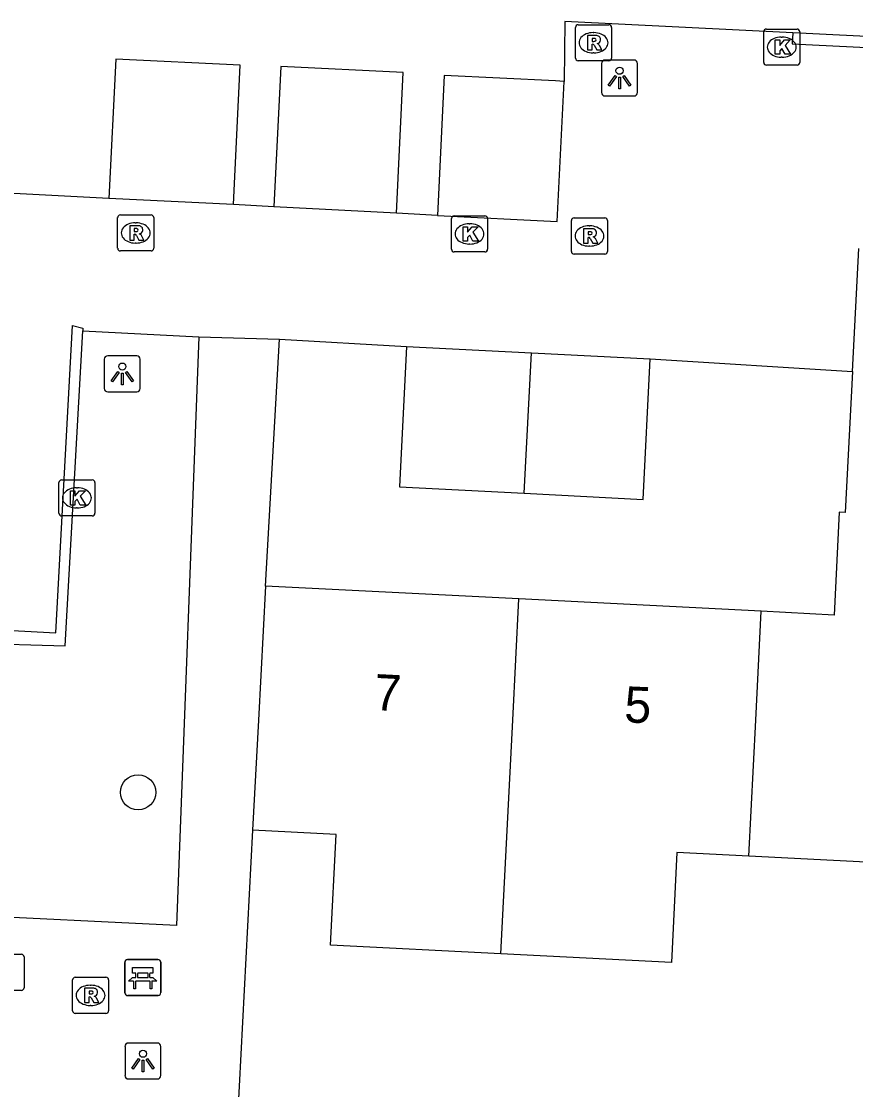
# Model space of a CAD drawing. Extents: x 162990 to 165007, y 383433 to 384336.
# Drawn here: x 164823.07 to 164846.21, y 383739.75 to 383769.38 of the extents above; entities that cross this region are included whole.
import ezdxf

# ---------------------------------------------------------------- set-up
doc = ezdxf.new("R2010")
doc.units = 0
for name, color, linetype in [('IMGEO_Bank', 7, 'Continuous'), ('IMGEO_Boom', 7, 'Continuous'), ('IMGEO_Groenvoorziening', 7, 'Continuous'), ('IMGEO_Kolk', 7, 'Continuous'), ('IMGEO_Lichtpunt', 7, 'Continuous'), ('IMGEO_Muur', 7, 'Continuous'), ('IMGEO_Pand', 7, 'Continuous'), ('IMGEO_Pand_nummerreeks', 7, 'Continuous'), ('IMGEO_Rioolput', 7, 'Continuous'), ('IMGEO_Voetpad_open', 7, 'Continuous')]:
    doc.layers.add(name, color=color, linetype=linetype)

msp = doc.modelspace()

# ---------------------------------------------------------------- linework, layer by layer
at = {"layer": 'IMGEO_Bank'}
for p, q in [((164825.938, 383742.434), (164825.938, 383743.275)), ((164825.938, 383743.275), (164825.938, 383742.434)), ((164826.013, 383743.359), (164826.854, 383743.359)), ((164826.854, 383743.359), (164826.013, 383743.359)), ((164826.938, 383743.284), (164826.938, 383742.443)), ((164826.938, 383742.443), (164826.938, 383743.284)), ((164826.247, 383742.865), (164826.247, 383742.971)), ((164826.291, 383742.971), (164826.291, 383742.865)), ((164826.579, 383742.977), (164826.297, 383742.977)), ((164826.297, 383742.859), (164826.579, 383742.859)), ((164826.585, 383742.865), (164826.585, 383742.971)), ((164826.629, 383742.971), (164826.629, 383742.865)), ((164826.635, 383742.757), (164826.242, 383742.757)), ((164826.863, 383742.359), (164826.022, 383742.359)), ((164826.022, 383742.359), (164826.863, 383742.359))]:
    msp.add_line(p, q, dxfattribs=at)
for points in [[(164826.241, 383742.977), (164826.155, 383742.977), (164826.155, 383743.138), (164826.718, 383743.138), (164826.718, 383742.977), (164826.635, 383742.977)], [(164826.185, 383742.757), (164826.043, 383742.757), (164826.155, 383742.859), (164826.241, 383742.859)], [(164826.635, 383742.859), (164826.718, 383742.859), (164826.83, 383742.757), (164826.691, 383742.757)], [(164826.235, 383742.75), (164826.235, 383742.543), (164826.192, 383742.543), (164826.192, 383742.75)], [(164826.685, 383742.75), (164826.685, 383742.543), (164826.641, 383742.543), (164826.641, 383742.75)]]:
    msp.add_lwpolyline(points, dxfattribs=at)
for centre, radius, start, end in [((164826.016, 383743.281), 0.0779, 92.4484, 184.2845), ((164826.016, 383743.281), 0.0779, 92.4484, 184.2845), ((164826.86, 383743.281), 0.0779, 2.4484, 94.2845), ((164826.86, 383743.281), 0.0779, 2.4484, 94.2845), ((164826.24, 383742.97), 0.00671, 2.8957, 87.1043), ((164826.24, 383742.866), 0.00671, 272.8957, 357.1043), ((164826.297, 383742.97), 0.00671, 92.8957, 177.1043), ((164826.297, 383742.866), 0.00671, 182.8957, 267.1043), ((164826.579, 383742.97), 0.00671, 2.8957, 87.1043), ((164826.579, 383742.866), 0.00671, 272.8957, 357.1043), ((164826.636, 383742.97), 0.00671, 92.8957, 177.1043), ((164826.636, 383742.866), 0.00671, 182.8957, 267.1043), ((164826.185, 383742.75), 0.00671, 2.8957, 87.1043), ((164826.242, 383742.75), 0.00671, 92.8957, 177.1043), ((164826.634, 383742.75), 0.00671, 2.8957, 87.1043), ((164826.691, 383742.75), 0.00671, 92.8957, 177.1043), ((164826.016, 383742.437), 0.0779, 182.4484, 274.2845), ((164826.016, 383742.437), 0.0779, 182.4484, 274.2845), ((164826.86, 383742.437), 0.0779, 272.4484, 4.2845), ((164826.86, 383742.437), 0.0779, 272.4484, 4.2845)]:
    msp.add_arc(centre, radius, start, end, dxfattribs=at)
at = {"layer": 'IMGEO_Boom'}
msp.add_circle((164826.309, 383747.997), 0.489, dxfattribs=at)
at = {"layer": 'IMGEO_Groenvoorziening'}
msp.add_lwpolyline([(164860.431, 383768.272), (164844.467, 383769.067)], dxfattribs=at)
at = {"layer": 'IMGEO_Kolk'}
for p, q in [((164843.736, 383769.168), (164844.588, 383769.168)), ((164843.661, 383768.242), (164843.661, 383769.094)), ((164844.149, 383768.948), (164844.174, 383768.948)), ((164844.662, 383769.094), (164844.662, 383768.242)), ((164844.172, 383768.388), (164844.147, 383768.388)), ((164844.588, 383768.168), (164843.736, 383768.168)), ((164835.001, 383763.06), (164835.001, 383763.912)), ((164835.076, 383763.986), (164835.928, 383763.986)), ((164836.002, 383763.912), (164836.002, 383763.06)), ((164835.489, 383763.766), (164835.514, 383763.766)), ((164835.928, 383762.986), (164835.076, 383762.986)), ((164835.512, 383763.206), (164835.487, 383763.206)), ((164824.111, 383755.738), (164824.111, 383756.59)), ((164824.186, 383756.664), (164825.038, 383756.664)), ((164824.599, 383756.444), (164824.624, 383756.444)), ((164825.112, 383756.59), (164825.112, 383755.738)), ((164824.622, 383755.884), (164824.597, 383755.884)), ((164825.038, 383755.664), (164824.186, 383755.664)), ((164822.218, 383743.504), (164823.07, 383743.504)), ((164823.144, 383743.43), (164823.144, 383742.578)), ((164823.07, 383742.504), (164822.218, 383742.504))]:
    msp.add_line(p, q, dxfattribs=at)
for points in [[(164843.736, 383769.168), (164844.588, 383769.168)], [(164843.661, 383768.242), (164843.661, 383769.094)], [(164843.982, 383768.868), (164844.105, 383768.868), (164844.105, 383768.717), (164844.235, 383768.868), (164844.399, 383768.868), (164844.253, 383768.717), (164844.406, 383768.468), (164844.254, 383768.468), (164844.169, 383768.632), (164844.105, 383768.565), (164844.105, 383768.468), (164843.982, 383768.468), (164843.982, 383768.868)], [(164844.662, 383769.094), (164844.662, 383768.242)], [(164844.588, 383768.168), (164843.736, 383768.168)], [(164835.001, 383763.06), (164835.001, 383763.912)], [(164835.076, 383763.986), (164835.928, 383763.986)], [(164836.002, 383763.912), (164836.002, 383763.06)], [(164835.322, 383763.686), (164835.445, 383763.686), (164835.445, 383763.535), (164835.575, 383763.686), (164835.739, 383763.686), (164835.593, 383763.535), (164835.746, 383763.286), (164835.594, 383763.286), (164835.509, 383763.45), (164835.445, 383763.383), (164835.445, 383763.286), (164835.322, 383763.286), (164835.322, 383763.686)], [(164835.928, 383762.986), (164835.076, 383762.986)], [(164824.111, 383755.738), (164824.111, 383756.59)], [(164824.186, 383756.664), (164825.038, 383756.664)], [(164825.112, 383756.59), (164825.112, 383755.738)], [(164824.432, 383756.364), (164824.555, 383756.364), (164824.555, 383756.213), (164824.685, 383756.364), (164824.849, 383756.364), (164824.703, 383756.213), (164824.856, 383755.964), (164824.704, 383755.964), (164824.619, 383756.128), (164824.555, 383756.061), (164824.555, 383755.964), (164824.432, 383755.964), (164824.432, 383756.364)], [(164825.038, 383755.664), (164824.186, 383755.664)], [(164822.218, 383743.504), (164823.07, 383743.504)], [(164823.144, 383743.43), (164823.144, 383742.578)], [(164823.07, 383742.504), (164822.218, 383742.504)]]:
    msp.add_lwpolyline(points, dxfattribs=at)
for centre, start, end in [((164843.738, 383769.092), 91.552, 178.448), ((164843.738, 383769.092), 91.552, 178.448), ((164844.586, 383769.092), 1.552, 88.448), ((164844.586, 383769.092), 1.552, 88.448), ((164843.738, 383768.244), 181.552, 268.448), ((164843.738, 383768.244), 181.552, 268.448), ((164844.586, 383768.244), 271.552, 358.448), ((164844.586, 383768.244), 271.552, 358.448), ((164835.078, 383763.91), 91.552, 178.448), ((164835.078, 383763.91), 91.552, 178.448), ((164835.926, 383763.91), 1.552, 88.448), ((164835.926, 383763.91), 1.552, 88.448), ((164835.078, 383763.062), 181.552, 268.448), ((164835.078, 383763.062), 181.552, 268.448), ((164835.926, 383763.062), 271.552, 358.448), ((164835.926, 383763.062), 271.552, 358.448), ((164824.188, 383756.588), 91.552, 178.448), ((164824.188, 383756.588), 91.552, 178.448), ((164825.036, 383756.588), 1.552, 88.448), ((164825.036, 383756.588), 1.552, 88.448), ((164824.188, 383755.74), 181.552, 268.448), ((164824.188, 383755.74), 181.552, 268.448), ((164825.036, 383755.74), 271.552, 358.448), ((164825.036, 383755.74), 271.552, 358.448), ((164823.068, 383743.428), 1.552, 88.448), ((164823.068, 383743.428), 1.552, 88.448), ((164823.068, 383742.58), 271.552, 358.448), ((164823.068, 383742.58), 271.552, 358.448)]:
    msp.add_arc(centre, 0.0765, start, end, dxfattribs=at)
for centre, major_axis, ratio, start_param, end_param in [((164844.148, 383768.668), (-0.387, 0.002), 0.722429, 4.712389, 7.853982), ((164844.173, 383768.668), (-0.39, 0.002), 0.717154, 1.570796, 4.712389), ((164835.488, 383763.486), (-0.387, 0.002), 0.722429, 4.712389, 7.853982), ((164835.513, 383763.486), (-0.39, 0.002), 0.717154, 1.570796, 4.712389), ((164824.598, 383756.164), (-0.387, 0.002), 0.722429, 4.712389, 7.853982), ((164824.623, 383756.164), (-0.39, 0.002), 0.717154, 1.570796, 4.712389)]:
    msp.add_ellipse(centre, major_axis=major_axis, ratio=ratio, start_param=start_param, end_param=end_param, dxfattribs=at)
at = {"layer": 'IMGEO_Lichtpunt'}
for p, q in [((164840.066, 383768.31), (164839.258, 383768.31)), ((164840.066, 383768.31), (164839.258, 383768.31)), ((164839.164, 383768.215), (164839.164, 383767.408)), ((164839.164, 383768.215), (164839.164, 383767.408)), ((164840.16, 383767.408), (164840.16, 383768.215)), ((164840.16, 383767.408), (164840.16, 383768.215)), ((164839.258, 383767.314), (164840.066, 383767.314)), ((164839.258, 383767.314), (164840.066, 383767.314)), ((164825.371, 383760.008), (164825.371, 383759.201)), ((164825.371, 383760.008), (164825.371, 383759.201)), ((164826.273, 383760.103), (164825.465, 383760.103)), ((164826.273, 383760.103), (164825.465, 383760.103)), ((164826.367, 383759.201), (164826.367, 383760.008)), ((164826.367, 383759.201), (164826.367, 383760.008)), ((164825.465, 383759.107), (164826.273, 383759.107)), ((164825.465, 383759.107), (164826.273, 383759.107)), ((164826.847, 383741.044), (164826.039, 383741.044)), ((164826.847, 383741.044), (164826.039, 383741.044)), ((164825.945, 383740.949), (164825.945, 383740.142)), ((164825.945, 383740.949), (164825.945, 383740.142)), ((164826.941, 383740.142), (164826.941, 383740.949)), ((164826.941, 383740.142), (164826.941, 383740.949)), ((164826.039, 383740.048), (164826.847, 383740.048)), ((164826.039, 383740.048), (164826.847, 383740.048))]:
    msp.add_line(p, q, dxfattribs=at)
for points in [[(164839.538, 383767.879), (164839.577, 383767.851), (164839.389, 383767.589), (164839.351, 383767.616), (164839.538, 383767.879)], [(164839.64, 383767.831), (164839.687, 383767.831), (164839.687, 383767.509), (164839.64, 383767.509), (164839.64, 383767.831)], [(164839.75, 383767.851), (164839.788, 383767.878), (164839.975, 383767.616), (164839.936, 383767.588), (164839.75, 383767.851)], [(164825.745, 383759.672), (164825.784, 383759.644), (164825.596, 383759.382), (164825.558, 383759.409), (164825.745, 383759.672)], [(164825.957, 383759.644), (164825.995, 383759.671), (164826.182, 383759.409), (164826.143, 383759.381), (164825.957, 383759.644)], [(164825.847, 383759.624), (164825.894, 383759.624), (164825.894, 383759.302), (164825.847, 383759.302), (164825.847, 383759.624)], [(164826.319, 383740.613), (164826.358, 383740.585), (164826.17, 383740.323), (164826.132, 383740.35), (164826.319, 383740.613)], [(164826.421, 383740.565), (164826.468, 383740.565), (164826.468, 383740.243), (164826.421, 383740.243), (164826.421, 383740.565)], [(164826.531, 383740.585), (164826.569, 383740.612), (164826.756, 383740.35), (164826.717, 383740.322), (164826.531, 383740.585)]]:
    msp.add_lwpolyline(points, dxfattribs=at)
for centre in [(164839.663, 383768.013), (164825.87, 383759.806), (164826.444, 383740.747)]:
    msp.add_circle(centre, 0.0994, dxfattribs=at)
for centre, start, end in [((164839.258, 383768.215), 90, 180), ((164839.258, 383768.215), 90, 180), ((164840.066, 383768.215), 0, 90), ((164840.066, 383768.215), 0, 90), ((164839.258, 383767.408), 180, 270), ((164839.258, 383767.408), 180, 270), ((164840.066, 383767.408), 270, 0), ((164840.066, 383767.408), 270, 360), ((164825.465, 383760.008), 90, 180), ((164825.465, 383760.008), 90, 180), ((164826.273, 383760.008), 0, 90), ((164826.273, 383760.008), 0, 90), ((164825.465, 383759.201), 180, 270), ((164825.465, 383759.201), 180, 270), ((164826.273, 383759.201), 270, 0), ((164826.273, 383759.201), 270, 360), ((164826.039, 383740.949), 90, 180), ((164826.039, 383740.949), 90, 180), ((164826.847, 383740.949), 0, 90), ((164826.847, 383740.949), 0, 90), ((164826.039, 383740.142), 180, 270), ((164826.039, 383740.142), 180, 270), ((164826.847, 383740.142), 270, 0), ((164826.847, 383740.142), 270, 360)]:
    msp.add_arc(centre, 0.0946, start, end, dxfattribs=at)
at = {"layer": 'IMGEO_Muur'}
for points in [[(164821.436, 383752.563), (164824.024, 383752.425), (164824.487, 383760.949), (164824.776, 383760.874), (164824.772, 383760.798)], [(164821.312, 383744.597), (164821.612, 383750), (164821.73, 383752.139), (164824.287, 383752.057), (164824.772, 383760.798)]]:
    msp.add_lwpolyline(points, dxfattribs=at)
at = {"layer": 'IMGEO_Pand'}
for points in [[(164828.953, 383764.301), (164829.144, 383768.168), (164825.688, 383768.338), (164825.498, 383764.471)], [(164833.473, 383764.066), (164833.665, 383767.965), (164830.268, 383768.133), (164830.076, 383764.233)], [(164838.124, 383767.717), (164837.889, 383767.729), (164834.802, 383767.881), (164834.61, 383763.995)], [(164834.61, 383763.995), (164837.932, 383763.831), (164838.124, 383767.717)], [(164828.953, 383764.301), (164825.498, 383764.471)], [(164833.473, 383764.066), (164830.076, 383764.233)], [(164846.125, 383759.674), (164846.299, 383763.084)], [(164833.756, 383760.368), (164833.557, 383756.469), (164837.021, 383756.292)], [(164833.756, 383760.368), (164837.219, 383760.191)], [(164837.021, 383756.292), (164837.219, 383760.191)], [(164837.021, 383756.292), (164840.316, 383756.124), (164840.515, 383760.023)], [(164837.219, 383760.191), (164840.515, 383760.023)], [(164846.125, 383759.674), (164845.926, 383755.757), (164845.758, 383755.765), (164845.613, 383752.915), (164843.596, 383753.018)], [(164829.842, 383753.719), (164829.647, 383750), (164829.486, 383746.946)], [(164836.871, 383753.361), (164829.842, 383753.719)], [(164836.372, 383743.521), (164836.701, 383750), (164836.871, 383753.361)], [(164843.596, 383753.018), (164836.871, 383753.361)], [(164843.252, 383746.227), (164843.443, 383750), (164843.596, 383753.018)], [(164850.04, 383748.921), (164848.103, 383749.019), (164847.948, 383745.988), (164843.252, 383746.227)], [(164836.372, 383743.521), (164831.647, 383743.762), (164831.803, 383746.824), (164829.486, 383746.946)], [(164843.252, 383746.227), (164841.255, 383746.329), (164841.1, 383743.28), (164836.372, 383743.521)]]:
    msp.add_lwpolyline(points, dxfattribs=at)
at = {"layer": 'IMGEO_Rioolput'}
for p, q in [((164838.441, 383768.363), (164838.441, 383769.215)), ((164838.516, 383769.289), (164839.368, 383769.289)), ((164839.442, 383769.215), (164839.442, 383768.363)), ((164838.929, 383769.069), (164838.954, 383769.069)), ((164839.368, 383768.289), (164838.516, 383768.289)), ((164838.952, 383768.509), (164838.927, 383768.509)), ((164825.741, 383763.087), (164825.741, 383763.939)), ((164825.816, 383764.013), (164826.668, 383764.013)), ((164826.742, 383763.939), (164826.742, 383763.087)), ((164838.328, 383763.003), (164838.328, 383763.855)), ((164838.403, 383763.929), (164839.255, 383763.929)), ((164839.329, 383763.855), (164839.329, 383763.003)), ((164826.229, 383763.793), (164826.254, 383763.793)), ((164838.816, 383763.709), (164838.841, 383763.709)), ((164826.252, 383763.233), (164826.227, 383763.233)), ((164826.668, 383763.013), (164825.816, 383763.013)), ((164839.255, 383762.929), (164838.403, 383762.929)), ((164838.839, 383763.149), (164838.814, 383763.149)), ((164824.489, 383741.94), (164824.489, 383742.792)), ((164824.564, 383742.866), (164825.416, 383742.866)), ((164825.49, 383742.792), (164825.49, 383741.94)), ((164824.977, 383742.646), (164825.002, 383742.646)), ((164825, 383742.086), (164824.975, 383742.086)), ((164825.416, 383741.866), (164824.564, 383741.866))]:
    msp.add_line(p, q, dxfattribs=at)
for points in [[(164838.441, 383768.363), (164838.441, 383769.215)], [(164838.516, 383769.289), (164839.368, 383769.289)], [(164839.442, 383769.215), (164839.442, 383768.363)], [(164839.03, 383768.987), (164838.778, 383768.989), (164838.778, 383768.589)], [(164838.956, 383768.908), (164838.902, 383768.908), (164838.902, 383768.827)], [(164838.778, 383768.589), (164838.902, 383768.589), (164838.902, 383768.751), (164838.913, 383768.751)], [(164838.902, 383768.827), (164838.954, 383768.827)], [(164838.96, 383768.722), (164839.031, 383768.589), (164839.171, 383768.589), (164839.106, 383768.715)], [(164839.368, 383768.289), (164838.516, 383768.289)], [(164825.741, 383763.087), (164825.741, 383763.939)], [(164825.816, 383764.013), (164826.668, 383764.013)], [(164826.742, 383763.939), (164826.742, 383763.087)], [(164838.328, 383763.003), (164838.328, 383763.855)], [(164838.403, 383763.929), (164839.255, 383763.929)], [(164839.329, 383763.855), (164839.329, 383763.003)], [(164826.33, 383763.711), (164826.078, 383763.713), (164826.078, 383763.313)], [(164826.256, 383763.632), (164826.202, 383763.632), (164826.202, 383763.551)], [(164826.202, 383763.551), (164826.254, 383763.551)], [(164838.917, 383763.627), (164838.665, 383763.629), (164838.665, 383763.229)], [(164838.843, 383763.548), (164838.789, 383763.548), (164838.789, 383763.467)], [(164826.078, 383763.313), (164826.202, 383763.313), (164826.202, 383763.475), (164826.213, 383763.475)], [(164826.26, 383763.446), (164826.331, 383763.313), (164826.471, 383763.313), (164826.406, 383763.439)], [(164838.665, 383763.229), (164838.789, 383763.229), (164838.789, 383763.391), (164838.8, 383763.391)], [(164838.789, 383763.467), (164838.841, 383763.467)], [(164838.847, 383763.362), (164838.918, 383763.229), (164839.058, 383763.229), (164838.993, 383763.355)], [(164826.668, 383763.013), (164825.816, 383763.013)], [(164839.255, 383762.929), (164838.403, 383762.929)], [(164824.489, 383741.94), (164824.489, 383742.792)], [(164824.564, 383742.866), (164825.416, 383742.866)], [(164825.49, 383742.792), (164825.49, 383741.94)], [(164825.078, 383742.564), (164824.826, 383742.566), (164824.826, 383742.166)], [(164825.004, 383742.485), (164824.95, 383742.485), (164824.95, 383742.404)], [(164824.826, 383742.166), (164824.95, 383742.166), (164824.95, 383742.328), (164824.961, 383742.328)], [(164824.95, 383742.404), (164825.002, 383742.404)], [(164825.008, 383742.299), (164825.079, 383742.166), (164825.219, 383742.166), (164825.154, 383742.292)], [(164825.416, 383741.866), (164824.564, 383741.866)]]:
    msp.add_lwpolyline(points, dxfattribs=at)
for centre, radius, start, end in [((164838.518, 383769.213), 0.0765, 91.552, 178.448), ((164838.518, 383769.213), 0.0765, 91.552, 178.448), ((164839.366, 383769.213), 0.0765, 1.552, 88.448), ((164839.366, 383769.213), 0.0765, 1.552, 88.448), ((164838.962, 383768.812), 0.0964, 77.0061, 93.1865), ((164838.976, 383768.869), 0.0378, 276.6634, 79.6772), ((164839.029, 383768.877), 0.109, 350.3612, 89.416), ((164839.027, 383768.877), 0.112, 277.5842, 350.9817), ((164838.912, 383768.698), 0.0533, 26.0293, 88.6989), ((164838.938, 383769.016), 0.19, 274.7715, 282.9687), ((164839.011, 383768.662), 0.108, 29.5134, 73.7905), ((164838.518, 383768.365), 0.0765, 181.552, 268.448), ((164838.518, 383768.365), 0.0765, 181.552, 268.448), ((164839.366, 383768.365), 0.0765, 271.552, 358.448), ((164839.366, 383768.365), 0.0765, 271.552, 358.448), ((164825.818, 383763.937), 0.0765, 91.552, 178.448), ((164825.818, 383763.937), 0.0765, 91.552, 178.448), ((164826.666, 383763.937), 0.0765, 1.552, 88.448), ((164826.666, 383763.937), 0.0765, 1.552, 88.448), ((164838.405, 383763.853), 0.0765, 91.552, 178.448), ((164838.405, 383763.853), 0.0765, 91.552, 178.448), ((164839.253, 383763.853), 0.0765, 1.552, 88.448), ((164839.253, 383763.853), 0.0765, 1.552, 88.448), ((164826.238, 383763.74), 0.19, 274.7715, 282.9687), ((164826.262, 383763.536), 0.0964, 77.0061, 93.1865), ((164826.276, 383763.593), 0.0378, 276.6634, 79.6772), ((164826.329, 383763.601), 0.109, 350.3612, 89.416), ((164826.327, 383763.601), 0.112, 277.5842, 350.9817), ((164838.849, 383763.452), 0.0964, 77.0061, 93.1865), ((164838.863, 383763.509), 0.0378, 276.6634, 79.6772), ((164838.916, 383763.517), 0.109, 350.3612, 89.416), ((164826.212, 383763.422), 0.0533, 26.0293, 88.6989), ((164826.311, 383763.386), 0.108, 29.5134, 73.7905), ((164838.799, 383763.338), 0.0533, 26.0293, 88.6989), ((164838.825, 383763.656), 0.19, 274.7715, 282.9687), ((164838.914, 383763.517), 0.112, 277.5842, 350.9817), ((164838.898, 383763.302), 0.108, 29.5134, 73.7905), ((164825.818, 383763.089), 0.0765, 181.552, 268.448), ((164825.818, 383763.089), 0.0765, 181.552, 268.448), ((164826.666, 383763.089), 0.0765, 271.552, 358.448), ((164826.666, 383763.089), 0.0765, 271.552, 358.448), ((164838.405, 383763.005), 0.0765, 181.552, 268.448), ((164838.405, 383763.005), 0.0765, 181.552, 268.448), ((164839.253, 383763.005), 0.0765, 271.552, 358.448), ((164839.253, 383763.005), 0.0765, 271.552, 358.448), ((164824.566, 383742.79), 0.0765, 91.552, 178.448), ((164824.566, 383742.79), 0.0765, 91.552, 178.448), ((164825.414, 383742.79), 0.0765, 1.552, 88.448), ((164825.414, 383742.79), 0.0765, 1.552, 88.448), ((164825.01, 383742.389), 0.0964, 77.0061, 93.1865), ((164825.024, 383742.446), 0.0378, 276.6634, 79.6772), ((164825.077, 383742.454), 0.109, 350.3612, 89.416), ((164824.96, 383742.275), 0.0533, 26.0293, 88.6989), ((164824.986, 383742.593), 0.19, 274.7715, 282.9687), ((164825.075, 383742.454), 0.112, 277.5842, 350.9817), ((164825.059, 383742.239), 0.108, 29.5134, 73.7905), ((164824.566, 383741.942), 0.0765, 181.552, 268.448), ((164824.566, 383741.942), 0.0765, 181.552, 268.448), ((164825.414, 383741.942), 0.0765, 271.552, 358.448), ((164825.414, 383741.942), 0.0765, 271.552, 358.448)]:
    msp.add_arc(centre, radius, start, end, dxfattribs=at)
for centre, major_axis, ratio, start_param, end_param in [((164838.928, 383768.789), (-0.387, 0.002), 0.722429, 4.712389, 7.853982), ((164838.953, 383768.789), (-0.39, 0.002), 0.717154, 1.570796, 4.712389), ((164826.228, 383763.513), (-0.387, 0.002), 0.722429, 4.712389, 7.853982), ((164826.253, 383763.513), (-0.39, 0.002), 0.717154, 1.570796, 4.712389), ((164838.815, 383763.429), (-0.387, 0.002), 0.722429, 4.712389, 7.853982), ((164838.84, 383763.429), (-0.39, 0.002), 0.717154, 1.570796, 4.712389), ((164824.976, 383742.366), (-0.387, 0.002), 0.722429, 4.712389, 7.853982), ((164825.001, 383742.366), (-0.39, 0.002), 0.717154, 1.570796, 4.712389)]:
    msp.add_ellipse(centre, major_axis=major_axis, ratio=ratio, start_param=start_param, end_param=end_param, dxfattribs=at)
at = {"layer": 'IMGEO_Voetpad_open'}
for points in [[(164844.467, 383769.067), (164838.144, 383769.382), (164838.124, 383767.717)], [(164844.467, 383769.067), (164844.453, 383768.759), (164860.416, 383767.972), (164860.431, 383768.272)], [(164825.498, 383764.471), (164821.977, 383764.652), (164821.831, 383761.04)], [(164830.076, 383764.233), (164828.953, 383764.301)], [(164834.61, 383763.995), (164833.473, 383764.066)], [(164827.995, 383760.634), (164827.372, 383744.308), (164821.312, 383744.597)], [(164824.772, 383760.798), (164827.995, 383760.634)], [(164827.995, 383760.634), (164830.232, 383760.569)], [(164829.842, 383753.719), (164830.232, 383760.569)], [(164830.232, 383760.569), (164833.756, 383760.368)], [(164840.515, 383760.023), (164846.125, 383759.674)], [(164829.486, 383746.946), (164829.065, 383738.963)]]:
    msp.add_lwpolyline(points, dxfattribs=at)

# ---------------------------------------------------------------- texts
at = {"layer": 'IMGEO_Pand_nummerreeks'}
for s, rotation, p in [('7', 357.0816, (164832.839, 383750.282)), ('5', 357.5319, (164839.781, 383749.942))]:
    msp.add_text(s, height=1, rotation=rotation, dxfattribs=at).set_placement(p)

doc.saveas('drawing.dxf')
